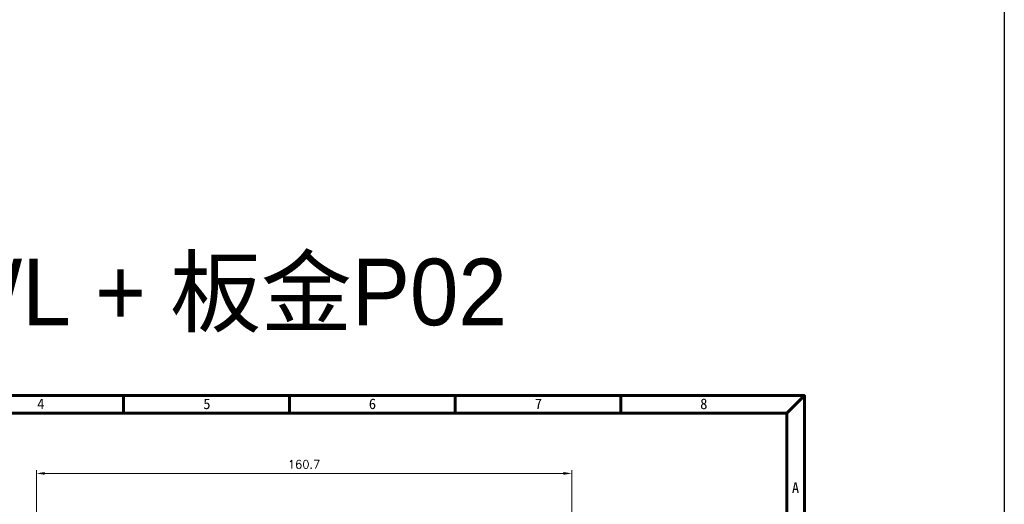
# Model space of a CAD drawing. Header units: millimetres. Extents: x 399 to 6233, y -1870 to 1602.
# Tile 711 of 711: x 5938 to 6233, y 349 to 495. Entities that reach past the tile are written whole.
import ezdxf

# ---------------------------------------------------------------- set-up
doc = ezdxf.new("R2010")
doc.units = ezdxf.units.MM
doc.layers.add('AM_5', color=3, linetype='Continuous', lineweight=25)
doc.layers.add('BORDER', color=7, linetype='Continuous')
doc.styles.get("Standard").update_dxf_attribs({"font": 'arial.ttf'})
doc.styles.add('尺寸標註', font='romans.shx', dxfattribs={"bigfont": 'CHINESET.SHX'})
doc.styles.add('標題欄', font='txt')
doc.dimstyles.new('CNS1$0', dxfattribs={"dimtxt": 2.5, "dimasz": 2.5, "dimexe": 1, "dimexo": 1, "dimgap": 1.5, "dimtad": 1, "dimtoh": 1, "dimdec": 1, "dimdsep": 46, "dimtxsty": '尺寸標註', "dimcen": 0, "dimclrd": 2, "dimclre": 2, "dimclrt": 1, "dimadec": 0, "dimazin": 2, "dimtp": 0.1, "dimtm": 0.1, "dimtfac": 0.71, "dimtdec": 1, "dimtmove": 0, "dimatfit": 0, "dimfxl": 0, "dimlwd": 13, "dimlwe": 13, "dimarcsym": 0})

# ---------------------------------------------------------------- blocks, each defined once
blk = doc.blocks.new('A4-英文圖框-橫式')
at = {"layer": 'BORDER', "color": 123, "linetype": 'Continuous', "lineweight": 60, "ltscale": 25.4}
for p, q in [((2350.7, 183.5), (2350.7, 188.79)), ((2400.45, 183.5), (2400.45, 188.79)), ((2450.2, 183.5), (2450.2, 188.79)), ((2499.95, 183.5), (2499.95, 188.79)), ((2549.79, 183.5), (2555.09, 188.79)), ((2151.7, 183.5), (2549.79, 183.5)), ((2549.79, 183.5), (2549.79, -95.06))]:
    blk.add_line(p, q, dxfattribs=at)
blk.add_lwpolyline([(2151.7, 188.79), (2555.09, 188.79), (2555.09, -95.06), (2151.7, -95.06)], close=True, dxfattribs=at)
at = {"color": 60, "style": '標題欄'}
for s, p in [('4', (2324.76, 184.72)), ('5', (2374.61, 184.72)), ('6', (2424.32, 184.72)), ('7', (2474.15, 184.72)), ('8', (2523.79, 184.72)), ('A', (2551.33, 159.51))]:
    blk.add_text(s, height=3.18, dxfattribs=at).set_placement(p)
at = {"color": 3, "style": '標題欄'}
for s, p in [('7', (2474.15, 184.72)), ('A', (2551.33, 159.51))]:
    blk.add_text(s, height=3.18, dxfattribs=at).set_placement(p)
blk = doc.blocks.new('*D355')
at = {"layer": 'AM_5', "color": 2, "lineweight": 13}
for p, q in [((5942.88, 336.4), (5942.88, 359.7)), ((6101.1, 358.7), (5945.38, 358.7)), ((6103.6, 330.55), (6103.6, 359.7))]:
    blk.add_line(p, q, dxfattribs=at)
at = {"layer": 'AM_5', "color": 2, "lineweight": -2}
for points in [[(5945.38, 359.12), (5945.38, 358.29), (5942.88, 358.7)], [(6101.1, 359.12), (6101.1, 358.29), (6103.6, 358.7)]]:
    blk.add_solid(points, dxfattribs=at)
at = {"layer": 'Defpoints', "color": 0, "lineweight": -2}
for p in [(5942.88, 358.7), (5942.88, 335.4), (6103.6, 329.55)]:
    blk.add_point(p, dxfattribs=at)
at = {"layer": 'AM_5', "color": 1, "insert": (6023.24, 361.45), "char_height": 2.5, "attachment_point": 5, "style": '尺寸標註'}
blk.add_mtext('160.7', dxfattribs=at)

msp = doc.modelspace()

# ---------------------------------------------------------------- linework, layer by layer
at = {"color": 2}
msp.add_lwpolyline([(5231.682, 905.937), (6233.463, 905.937), (6233.463, -859.484), (5231.682, -859.484)], close=True, dxfattribs=at)

# ---------------------------------------------------------------- block references
msp.add_blockref('A4-英文圖框-橫式', (3618.375, 193.288))

# ---------------------------------------------------------------- texts
at = {"color": 7, "insert": (5971.767, 412.082), "char_height": 20, "attachment_point": 5}
msp.add_mtext_dynamic_manual_height_columns('{\\fPMingLiU|b0|i0|c136|p18;左折WL + 板金P02}', width=252.6866, gutter_width=12.5, heights=[0], dxfattribs=at)

# ---------------------------------------------------------------- dimensions: what is measured, and where the dimension line sits
at = {"layer": 'AM_5'}
dim = msp.add_linear_dim(base=(5942.878, 358.702), p1=(6103.598, 329.553), p2=(5942.878, 335.403), dimstyle='CNS1$0', override={"dimtdec": 3}, dxfattribs=at)
dim.commit()
dim.dimension.update_dxf_attribs({"geometry": '*D355', "text_midpoint": (6023.238, 361.452)})

doc.saveas('drawing.dxf')
